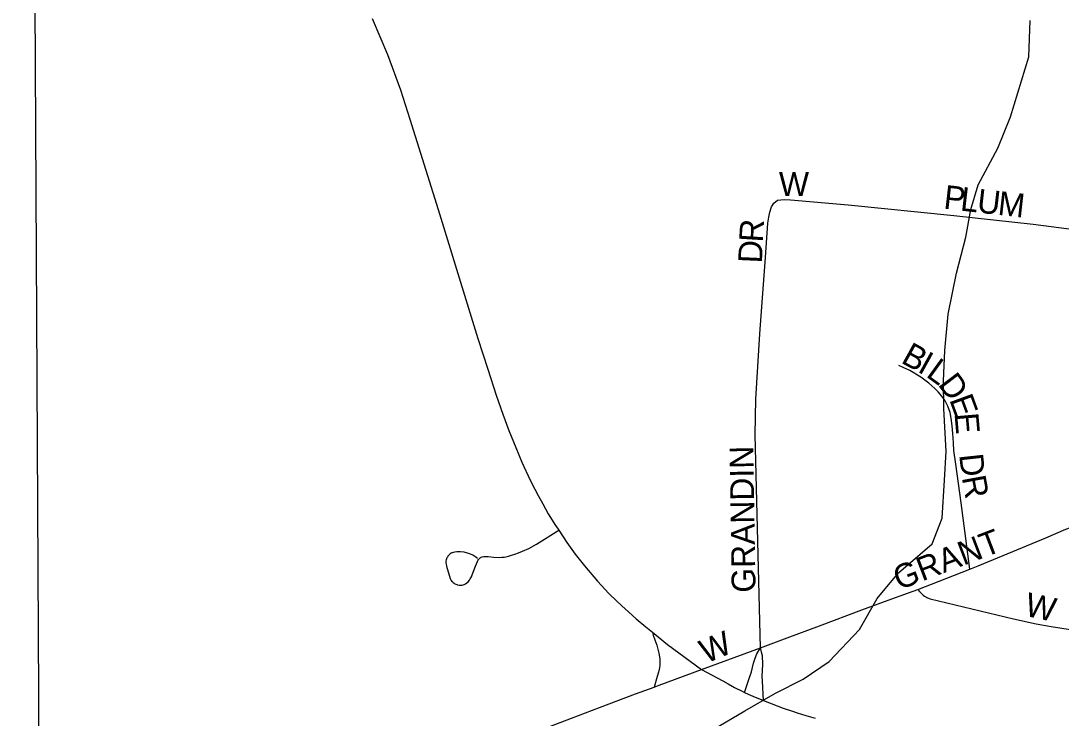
# Model space of a CAD drawing. Extents: x 1451455 to 1749751, y 218250 to 574981.
# Drawn here: x 1565644 to 1567829, y 318178 to 319642 of the extents above; entities that cross this region are included whole.
import ezdxf

# ---------------------------------------------------------------- set-up
doc = ezdxf.new("R2010")
doc.units = 0
for name, color, linetype in [('GM_X_City_Street', 7, 'Continuous'), ('GM_X_City_Street_Text', 7, 'Continuous'), ('GM_X_Corporation', 7, 'Continuous'), ('GM_X_Interchange_Ramps', 7, 'Continuous'), ('GM_X_Minor_River', 7, 'Continuous'), ('GM_X_State_Route', 7, 'Continuous')]:
    doc.layers.add(name, color=color, linetype=linetype)

msp = doc.modelspace()

# ---------------------------------------------------------------- linework, layer by layer
at = {"layer": 'GM_X_City_Street'}
for points in [[(1567196.9, 318325.8), (1567186.1, 318772.7), (1567187.2, 318847.7), (1567195.7, 318985.3), (1567207.4, 319145.3), (1567212.9, 319217.3), (1567214.8, 319229.6), (1567216.6, 319240.4), (1567220, 319251.3), (1567225.2, 319259.5), (1567233.2, 319265.8)], [(1567233.2, 319265.8), (1567247.1, 319267), (1567260.1, 319266.3), (1567381.5, 319255.4), (1567603.3, 319233.5), (1567769.4, 319215.1), (1567952.8, 319191.2)], [(1567636.6, 318491.1), (1567632.4, 318523), (1567618.5, 318630.2), (1567607.1, 318711.1), (1567603.4, 318740.3), (1567602.1, 318756.4), (1567601.2, 318775.5), (1567599.9, 318791.7), (1567597.7, 318808), (1567595.1, 318819.9), (1567590.6, 318833), (1567584.7, 318844.2), (1567577.8, 318854.4), (1567570.4, 318863.1), (1567563, 318870.1), (1567550.9, 318881.3), (1567533.7, 318894.3), (1567510.5, 318907.8), (1567497, 318914.6), (1567487.6, 318918.5)], [(1567636.6, 318491.1), (1567654.4, 318498.2), (1567727, 318527.8), (1567796.2, 318557), (1567838.5, 318574.9), (1567869.8, 318586), (1567889.3, 318590.9), (1567889.7, 318591)], [(1566603.3, 318513.6), (1566599.3, 318516), (1566595.3, 318518.8), (1566593.3, 318520.2), (1566591.7, 318521), (1566589.9, 318521.9), (1566587.2, 318523.2), (1566581.9, 318524.9), (1566574.7, 318526.4), (1566567.5, 318527.2), (1566559.8, 318527.4), (1566555.1, 318526.8), (1566552.8, 318526.3), (1566551.8, 318526.1), (1566550, 318525.5), (1566548.9, 318525.1), (1566547.4, 318524.3), (1566545.9, 318523.3), (1566543.4, 318521.1), (1566542.1, 318519.7), (1566540.9, 318518.2), (1566539.8, 318516.5), (1566538.9, 318514.8), (1566537.9, 318512.7), (1566537.3, 318510.7), (1566536.8, 318507.7), (1566536.7, 318504), (1566536.9, 318501.6), (1566537.9, 318497), (1566545.8, 318471.5), (1566547, 318468.9), (1566547.8, 318467.5), (1566549.4, 318465.4), (1566550.5, 318464.1), (1566552.1, 318462.7), (1566553.8, 318461.4), (1566555.5, 318460.3), (1566557.5, 318459.3), (1566559.6, 318458.5), (1566561, 318458.1), (1566564.2, 318457.5), (1566566.7, 318457.3), (1566570.9, 318457.7), (1566575, 318458.9), (1566577.9, 318460.5), (1566580.4, 318462), (1566583.5, 318464.7), (1566586.1, 318467.8), (1566587.8, 318470.6), (1566590.2, 318475.1), (1566591.9, 318479.1), (1566598.9, 318497.6), (1566603, 318507.3), (1566604, 318509.2), (1566605.3, 318511.4), (1566606.4, 318512.8), (1566608.7, 318514.9), (1566609.8, 318515.7), (1566610.9, 318516.3), (1566612.6, 318516.8), (1566616.1, 318517.4), (1566619.8, 318517.5), (1566625.4, 318517.3), (1566637.4, 318516.4), (1566648.4, 318515.8), (1566653.9, 318516), (1566659, 318516.5), (1566662.8, 318517), (1566668.1, 318518.4), (1566674.2, 318520.2), (1566681.2, 318522.4), (1566688.8, 318525.1), (1566697.7, 318528.5), (1566710.7, 318534.5), (1566727.1, 318543.5), (1566773.4, 318573)], [(1567527.6, 318448.6), (1567572.3, 318465.7), (1567636.6, 318491.1)], [(1567196.9, 318325.8), (1567253.3, 318347.1), (1567320.8, 318372), (1567409.6, 318405.4), (1567464.9, 318425.8), (1567508.1, 318441.2), (1567527.6, 318448.6)], [(1567527.6, 318448.6), (1567531, 318444.2), (1567533.5, 318441.1), (1567538.5, 318436.2), (1567541.5, 318434), (1567548.1, 318430.7), (1567553.2, 318428.9), (1567728.7, 318386.4), (1567776.3, 318376.5), (1567807.7, 318370.7), (1567852, 318363.5), (1567886.8, 318358.4), (1567941.2, 318352), (1568127.7, 318332.5)], [(1567073, 318280.2), (1567196.9, 318325.8)], [(1567163.6, 318232.3), (1567175, 318265.8), (1567178.2, 318275.2), (1567182.6, 318293.7), (1567186.2, 318304.5), (1567189.8, 318313.6), (1567196.9, 318325.8)], [(1567203.5, 318215.1), (1567201.4, 318255.9), (1567200.8, 318266.3), (1567201.2, 318278.6), (1567202, 318291.6), (1567201.6, 318309.3), (1567199.6, 318317.1), (1567196.9, 318325.8)]]:
    msp.add_lwpolyline(points, dxfattribs=at)
at = {"layer": 'GM_X_Corporation'}
msp.add_lwpolyline([(1564677.6, 317513.9), (1565682.3, 318094.2), (1565660.6, 322192.7)], dxfattribs=at)
at = {"layer": 'GM_X_Interchange_Ramps'}
msp.add_lwpolyline([(1566970.6, 318358.5), (1566970.9, 318355.5), (1566971.7, 318352.3), (1566975.4, 318342.7), (1566979.7, 318331.8), (1566983.8, 318314.8), (1566985.6, 318302.9), (1566986, 318298.3), (1566985.9, 318289.5), (1566985.2, 318283.8), (1566983.2, 318274.8), (1566980.5, 318265.6), (1566973.9, 318243.5)], dxfattribs=at)
at = {"layer": 'GM_X_Minor_River'}
msp.add_lwpolyline([(1567097.5, 318154.5), (1567164.1, 318193.6), (1567228.6, 318230.6), (1567287.1, 318259.8), (1567341.6, 318297), (1567404.7, 318364.1), (1567441.8, 318429.6), (1567486.6, 318483), (1567557.6, 318544), (1567578.4, 318597.7), (1567583.8, 318677.8), (1567586.7, 318737.8), (1567582.2, 318828), (1567581.2, 318886.1), (1567584.3, 318950.1), (1567591.5, 319026.1), (1567608.9, 319112), (1567628.2, 319187.8), (1567639.1, 319245.7), (1567654, 319297.6), (1567695.2, 319375), (1567722.3, 319440.7), (1567760.3, 319566.3), (1567763.6, 319642.4)], dxfattribs=at)
at = {"layer": 'GM_X_State_Route'}
for points in [[(1566381.7, 319646.6), (1566414.3, 319571.6), (1566441.5, 319497.2), (1566461, 319435.8), (1566520.3, 319245.7), (1566581.1, 319048), (1566604, 318975.5), (1566624.8, 318910.8), (1566642.5, 318856.4), (1566656.5, 318816.2), (1566669, 318781.8), (1566683.2, 318746.2), (1566696.4, 318715.5), (1566713.9, 318678), (1566723.2, 318659), (1566730.3, 318645.4), (1566739.9, 318627.8), (1566751.6, 318607.4), (1566766.8, 318582.9), (1566767.6, 318581.8)], [(1566767.6, 318581.8), (1566773.4, 318573), (1566790.6, 318546.7), (1566807.9, 318522.8), (1566827.4, 318498.1), (1566854.6, 318465.7), (1566878.8, 318440.1), (1566895.5, 318423.7), (1566905.8, 318414.1), (1566919.7, 318401.4), (1566935.9, 318386.8), (1566956.4, 318370.3), (1566970.6, 318358.5)], [(1566970.6, 318358.5), (1567001.9, 318332.6), (1567073, 318280.2), (1567118, 318256.4), (1567129.1, 318250.1), (1567142.5, 318242.9), (1567158.4, 318234.7), (1567163.6, 318232.3), (1567171.6, 318228.6), (1567186.1, 318222.3), (1567202, 318215.7), (1567203.5, 318215.1), (1567245, 318199.4), (1567264.5, 318192.6), (1567274.5, 318189.5), (1567292.1, 318183.8), (1567311.9, 318177.9)], [(1566973.9, 318243.5), (1566984.4, 318247.4), (1567073, 318280.2)], [(1565732.5, 317763.5), (1565733.7, 317764.2), (1565761.2, 317779.5), (1565786.9, 317792.7), (1565802.5, 317800.2), (1565822.1, 317809), (1565843.7, 317818.4), (1565900.2, 317840.8), (1565940.7, 317856.1), (1565954.2, 317861.1), (1566008.8, 317881.7), (1566066.2, 317903.3), (1566128.9, 317926.6), (1566227.8, 317963.4), (1566283.5, 317984.1), (1566331.5, 318001.9), (1566418.1, 318034.4), (1566528.4, 318075.8), (1566634.3, 318115.6), (1566717.8, 318147.1), (1566800, 318178.1), (1566858.8, 318200.4), (1566935, 318229.2), (1566973.9, 318243.5)]]:
    msp.add_lwpolyline(points, dxfattribs=at)

# ---------------------------------------------------------------- texts
at = {"layer": 'GM_X_City_Street_Text'}
for s, rotation, p in [('W', 0, (1567235.9, 319274.3)), ('P', 353.5104, (1567580.2, 319247.9)), ('L', 353.5292, (1567615.2, 319243.9)), ('U', 353.5162, (1567650.2, 319239.9)), ('M', 353.5172, (1567693.9, 319235)), ('R', 86.5009, (1567202, 319176.1)), ('D', 87.4858, (1567200.1, 319132.3)), ('B', 331.1046, (1567490.1, 318925.4)), ('I', 331.0982, (1567524.8, 318906.3)), ('L', 324.059, (1567542.7, 318896.5)), ('D', 307.1715, (1567568.4, 318878.6)), ('E', 290.1675, (1567593.1, 318847)), ('E', 274.8692, (1567604.5, 318817.3)), ('GRANDIN', 90.8947, (1567186.9, 318442)), ('D', 276.2304, (1567614.3, 318731.1)), ('R', 280.3442, (1567619.7, 318683.5)), ('GRANT', 20.8972, (1567487.8, 318446.5)), ('W', 347.7767, (1567749.7, 318393.7)), ('W', 22.6179, (1567082.7, 318292.4))]:
    msp.add_text(s, height=50, rotation=rotation, dxfattribs=at).set_placement(p)

doc.saveas('drawing.dxf')
